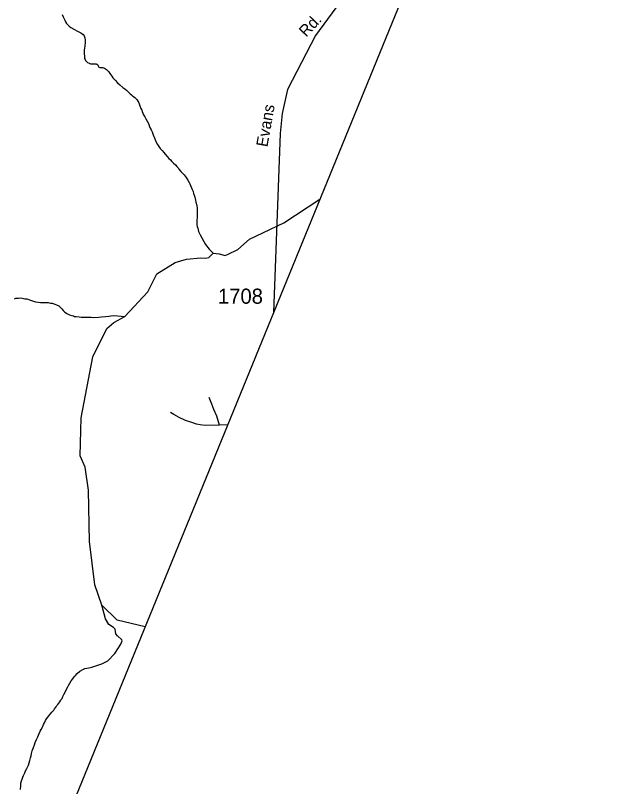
# Model space of a CAD drawing. Extents: x 2056842 to 2160602, y 826753 to 1016856.
# Drawn here: x 2135345 to 2140314, y 851982 to 858350 of the extents above; entities that cross this region are included whole.
import ezdxf

# ---------------------------------------------------------------- set-up
doc = ezdxf.new("R2010")
doc.units = 0
for name, color, linetype in [('Exist Boundary Political CountyLine', 7, 'Continuous'), ('Exist Hydrographic Creek Single Shore', 7, 'Continuous'), ('Exist Road Non-System Type 51', 7, 'Continuous'), ('Exist Road Secondary Type 51 Attributed', 7, 'Continuous'), ('Exist Road Secondary Type 51 Label', 7, 'Continuous'), ('Exist Road Secondary Type 51 Number Label', 7, 'Continuous')]:
    doc.layers.add(name, color=color, linetype=linetype)

msp = doc.modelspace()

# ---------------------------------------------------------------- linework, layer by layer
at = {"layer": 'Exist Boundary Political CountyLine'}
msp.add_lwpolyline([(2133839.4, 827270.1), (2134339.4, 835334.3), (2134341.8, 841203.1), (2134508, 848637.7), (2140998.3, 864497.6)], dxfattribs=at)
at = {"layer": 'Exist Hydrographic Creek Single Shore'}
for points in [[(2135731.9, 858357.4), (2135740.1, 858339.2), (2135747.9, 858321.8), (2135754.4, 858309.4), (2135760.4, 858297.8), (2135768.4, 858283.6), (2135776.6, 858273.6), (2135788.7, 858261.9), (2135802.8, 858250.2), (2135828.9, 858236.5), (2135857.2, 858220.3), (2135885, 858204.9), (2135893.2, 858200.7), (2135905.3, 858191.5), (2135913.3, 858181.5), (2135917.4, 858173.2), (2135919.7, 858163.3), (2135921.5, 858146.9), (2135922.2, 858132.8), (2135922, 858120.6), (2135919.9, 858105), (2135918.1, 858092.8), (2135916.2, 858081.4), (2135914.6, 858060.8), (2135914.4, 858055.1), (2135914.6, 858037), (2135914.6, 858028.9), (2135915, 858014.9), (2135915.2, 858005), (2135917.2, 857993.5), (2135921.1, 857985.2), (2135925.2, 857977), (2135931.4, 857969.4), (2135941.4, 857961), (2135953.9, 857955), (2135966.9, 857950.6), (2135977.3, 857949.7), (2135988, 857949.4), (2135995.6, 857950.1), (2136001.3, 857950), (2136011.4, 857948.9), (2136019.4, 857946.3), (2136025.3, 857940.5), (2136029.6, 857932.2), (2136031.7, 857928), (2136035.5, 857923.8), (2136041.7, 857920.4), (2136051.5, 857918.6), (2136063.8, 857918.3), (2136073.5, 857916.5), (2136082.3, 857913.1), (2136089.9, 857908.8), (2136097.9, 857902.9), (2136110, 857892.8), (2136118, 857882.8), (2136126.2, 857871.1), (2136134.4, 857859.5), (2136142.2, 857847), (2136150.4, 857835.3), (2136168.6, 857813.7), (2136188.7, 857793.5), (2136209.2, 857775.9), (2136233.2, 857755.7), (2136249.2, 857743.9), (2136263.4, 857732.1), (2136273.4, 857722), (2136285.7, 857710.4), (2136293.7, 857702.8), (2136303.3, 857694.4), (2136313.6, 857686.8), (2136320.4, 857680.9), (2136330.8, 857672.5), (2136339.8, 857664.1), (2136348, 857654.9), (2136358.1, 857640.7), (2136362.2, 857633.3), (2136368.1, 857618.4)], [(2136368.1, 857618.4), (2136374.3, 857603.5), (2136382.7, 857581.2), (2136388.6, 857567.1), (2136393, 857557.2), (2136399.1, 857541.5), (2136405.1, 857529), (2136413.9, 857513.3), (2136423.9, 857495.8), (2136433.6, 857477.6), (2136443.8, 857456.1), (2136453.9, 857432.1), (2136459.6, 857418.8), (2136466.2, 857405.6), (2136474.4, 857388.2), (2136484.6, 857364.2), (2136496.9, 857332), (2136507, 857308), (2136519.1, 857283.1), (2136529.3, 857267.3), (2136542.6, 857249.8), (2136557.6, 857233.1), (2136572, 857217.2), (2136583.9, 857203.1), (2136599.2, 857184.7), (2136614.2, 857169.6), (2136626.3, 857157), (2136638.4, 857143.6), (2136652.3, 857130.2), (2136666.9, 857116), (2136678.8, 857101.8), (2136689.1, 857090.1), (2136697, 857080.1), (2136712.2, 857061.7), (2136724.9, 857048.3), (2136738.5, 857033.3), (2136747.7, 857022.5), (2136755.7, 857010.9), (2136769.8, 856988.4), (2136780.7, 856970.9), (2136786.9, 856957.7), (2136792.4, 856944.5), (2136800.4, 856927.1), (2136807, 856911.4), (2136812.9, 856894.8), (2136817.6, 856879.1), (2136821.9, 856865.1), (2136826.8, 856849.4), (2136833.4, 856825.5), (2136837.3, 856809), (2136843.9, 856779.4), (2136846.7, 856758.8), (2136848.2, 856739), (2136848.4, 856719.3), (2136848.4, 856709.6), (2136847.4, 856694.8), (2136846.3, 856680.8), (2136844.9, 856659.6), (2136844.9, 856648.9), (2136844.9, 856635), (2136845.1, 856621), (2136847.1, 856607), (2136851.5, 856593), (2136855.3, 856579), (2136859.7, 856564.9), (2136863.5, 856553.4), (2136871.1, 856537.7), (2136916, 856458.3), (2136946.4, 856420.6), (2136980.4, 856386.5)], [(2136158.5, 855813), (2136250.6, 855863.6), (2136440.7, 856066.4), (2136514.9, 856216.3), (2136664.4, 856309.9), (2136758, 856336.7), (2136877.1, 856348.8), (2136919.7, 856346.4), (2136944, 856351.2), (2136980.4, 856386.5), (2137029.1, 856381.7), (2137077.7, 856367.1), (2137103.2, 856378), (2137182.2, 856418.1), (2137280.6, 856501.8), (2137564.5, 856635.8), (2137861, 856831.2)], [(2135337.6, 856009.9), (2135349.6, 856013.8), (2135369.3, 856015.8), (2135383.7, 856016.4), (2135401.7, 856014.4), (2135421.6, 856010.7), (2135439.7, 856008.6), (2135469.6, 855999), (2135493.6, 855991.2), (2135511.8, 855985), (2135534, 855981.3), (2135553.7, 855979.3), (2135577.7, 855979.6), (2135598, 855978.3), (2135615.8, 855977.9), (2135635.9, 855974.2), (2135649.6, 855972.3), (2135669.9, 855966.1), (2135685.9, 855960.9), (2135704.2, 855950.7), (2135712.2, 855943.1), (2135718.1, 855937.3), (2135728.2, 855927.3), (2135740.5, 855913), (2135750.3, 855903), (2135758.3, 855897.1), (2135770.4, 855889.4), (2135780.7, 855883.5), (2135792.6, 855877.5), (2135810.6, 855871.4), (2135824.6, 855867.8), (2135834.6, 855864.3), (2135848.5, 855862.4), (2135872.7, 855860.3), (2135888.7, 855858.3), (2135900.6, 855858.9), (2135918.7, 855858.5), (2135942.7, 855857.2), (2135970.5, 855857.5), (2135994.5, 855855.3), (2136032.4, 855857.5), (2136056.7, 855859.8), (2136088.7, 855864), (2136118.6, 855866.6), (2136134.6, 855868.8), (2136158.4, 855870.8), (2136250.6, 855863.6)], [(2136416.8, 853302.1), (2136186.6, 853355.1), (2136060.4, 853478.7), (2136001.7, 853647.6), (2135958.6, 854006.1), (2135948.6, 854429.6), (2135922.5, 854620.4), (2135880.7, 854713.1), (2135887.7, 855027.9), (2135984.7, 855531.1), (2136100.5, 855765), (2136158.5, 855813)], [(2135385.8, 851958.5), (2135388.8, 851989.9), (2135388.6, 852001.4), (2135390.5, 852011.1), (2135396.4, 852029.9), (2135400.3, 852043.8), (2135406.2, 852060), (2135412.2, 852073.8), (2135421.6, 852095.8), (2135429.6, 852112), (2135439.7, 852132.3), (2135447.5, 852147.8), (2135453.2, 852160), (2135459.1, 852177.9), (2135464.9, 852198.3), (2135470.6, 852220.3), (2135474.3, 852236.6), (2135478.4, 852256.2), (2135484.2, 852276.6), (2135493.8, 852304.3), (2135501.6, 852326.3), (2135509.6, 852345), (2135519.6, 852370.1), (2135529.1, 852393), (2135541, 852420.6), (2135550.8, 852439.3), (2135558.6, 852453), (2135568.4, 852473.3), (2135577.1, 852494.5), (2135584.2, 852509.1), (2135593.9, 852527), (2135601.7, 852541.6), (2135611.7, 852553.7), (2135621.5, 852565.7), (2135635.5, 852583.5), (2135645.3, 852595.6), (2135651.1, 852602.1), (2135661.3, 852614.1), (2135669.1, 852623.8), (2135680.8, 852640), (2135688.8, 852650.5), (2135695, 852658.5), (2135704.4, 852670.7), (2135712.6, 852682), (2135720.4, 852694.1), (2135724.5, 852700.6), (2135730.4, 852710.4), (2135738.2, 852726.6), (2135745.8, 852742.8), (2135757.7, 852767.2), (2135767.5, 852785.1), (2135777.4, 852805.3), (2135783.3, 852816.7), (2135795.2, 852835.3), (2135806.9, 852854.7), (2135818.8, 852871.7), (2135830.9, 852887.1), (2135840.5, 852899.2), (2135856.3, 852916), (2135878.5, 852933.7), (2135902.1, 852947.9), (2135919.9, 852956.5), (2135936.1, 852960.4), (2135952.1, 852962.5), (2135965.8, 852964.7), (2135975.9, 852966.9), (2136059.1, 852995.9), (2136109, 853020.2), (2136167.3, 853081), (2136215.9, 853158.9), (2136228.1, 853184.4), (2136224.4, 853192.9), (2136189.2, 853225.7), (2136175.8, 853244), (2136168.5, 853280.5), (2136155.2, 853296.3), (2136116.3, 853319.4), (2136088.3, 853368), (2136060.4, 853478.7)]]:
    msp.add_lwpolyline(points, dxfattribs=at)
at = {"layer": 'Exist Road Non-System Type 51'}
msp.add_line((2137098.5, 854968), (2137032.1, 854966), dxfattribs=at)
for points in [[(2137032.1, 854966), (2137010.1, 855039.9), (2136984.9, 855095.4), (2136968.9, 855138.5), (2136945.8, 855195.8)], [(2137032.1, 854966), (2136913.4, 854964.3), (2136871.7, 854967.7), (2136842.7, 854974.5), (2136802.5, 854987.8), (2136751.1, 855005.7), (2136699.4, 855030.1), (2136655.2, 855054.4), (2136626.6, 855069.8)]]:
    msp.add_lwpolyline(points, dxfattribs=at)
at = {"layer": 'Exist Road Secondary Type 51 Attributed'}
msp.add_lwpolyline([(2138694.9, 860581), (2138783.1, 859909.9), (2138794.5, 859792), (2138788.8, 859615.2), (2138773.6, 859484), (2138706.2, 859253), (2138618.7, 859076.1), (2138512.3, 858910.7), (2137994.5, 858411.5), (2137825.4, 858185.2), (2137594.5, 857739.3), (2137548.9, 857539.7), (2137533.7, 857374.2), (2137479, 855897.8)], dxfattribs=at)

# ---------------------------------------------------------------- texts
at = {"layer": 'Exist Road Secondary Type 51 Label'}
for s, rotation, p in [('Rd.', 46.5441, (2137747.4, 858165.9)), ('Evans', 79.96476, (2137427.5, 857258.6))]:
    msp.add_text(s, height=95, rotation=rotation, dxfattribs=at).set_placement(p)
at = {"layer": 'Exist Road Secondary Type 51 Number Label'}
msp.add_text('1708', height=125, dxfattribs=at).set_placement((2137019.1, 855968.7))

doc.saveas('drawing.dxf')
